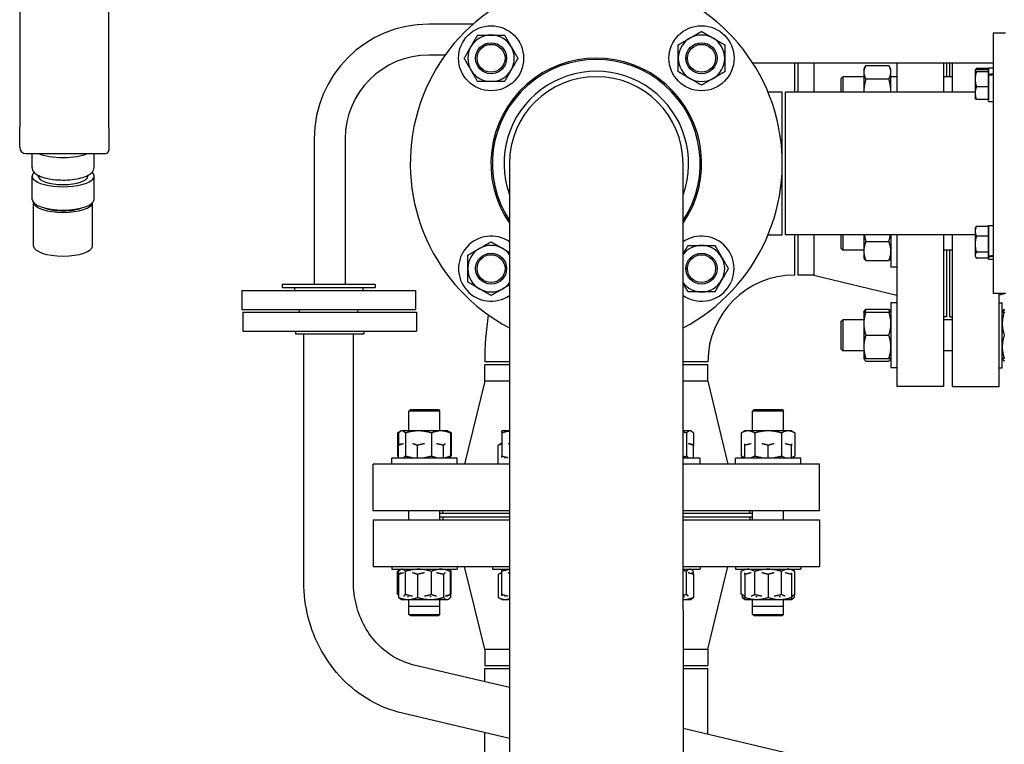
# Model space of a CAD drawing. Header units: inches. Extents: x 5 to 1128, y -85 to 748.
# Tile 263 of 656: x 383 to 403, y 209 to 224. Entities that reach past the tile are written whole.
import ezdxf

# ---------------------------------------------------------------- set-up
doc = ezdxf.new("R2010")
doc.units = ezdxf.units.IN
doc.header["$LTSCALE"] = 32
doc.header["$MEASUREMENT"] = 0
doc.layers.add('Visible (ANSI)', color=7, linetype='Continuous', lineweight=30)

msp = doc.modelspace()

# ---------------------------------------------------------------- linework, layer by layer
at = {"layer": 'Visible (ANSI)'}
for p, q in [((382.7804, 224.72007), (382.7804, 221.78353)), ((384.57793, 221.76215), (384.57793, 224.69869)), ((391.9234, 223.85704), (391.03063, 223.85704)), ((402.40563, 223.67117), (402.40563, 218.42117)), ((402.65563, 223.67117), (402.40563, 223.67117)), ((391.35859, 223.23204), (391.03063, 223.23204)), ((397.56095, 223.07261), (402.40563, 223.07261)), ((398.40563, 222.48367), (398.40563, 223.07261)), ((398.46813, 223.07261), (398.46813, 222.48367)), ((398.7948, 223.07261), (398.7948, 222.48367)), ((399.79913, 222.94998), (399.841, 223.0225)), ((399.79913, 222.94998), (399.79913, 222.88718)), ((399.841, 223.0225), (400.30427, 223.0225)), ((400.34613, 222.94998), (400.30427, 223.0225)), ((400.34613, 222.88718), (400.34613, 222.94998)), ((400.46813, 223.07261), (400.46813, 222.48367)), ((401.40813, 223.07261), (401.40813, 222.48367)), ((401.46813, 223.07261), (401.46813, 222.79373)), ((401.53063, 222.79373), (401.53063, 223.07261)), ((401.59063, 222.48367), (401.59063, 223.07261)), ((402.04511, 222.92073), (402.05671, 222.94082)), ((402.31163, 222.95869), (402.06873, 222.95869)), ((402.31163, 222.93741), (402.06873, 222.93741)), ((402.31163, 222.83716), (402.31163, 222.97716)), ((402.31163, 222.97716), (402.40563, 222.97716)), ((402.31163, 222.95869), (402.31163, 222.93741)), ((402.31163, 222.93741), (402.31163, 222.91561)), ((399.34313, 222.76243), (399.37443, 222.79373)), ((399.34313, 222.48367), (399.34313, 222.76243)), ((399.37443, 222.79373), (399.37443, 222.48367)), ((399.79913, 222.79373), (399.37443, 222.79373)), ((399.79913, 222.88718), (399.79913, 222.48367)), ((399.841, 222.75187), (400.30427, 222.75187)), ((400.34613, 222.48367), (400.34613, 222.88718)), ((400.46813, 222.79373), (400.34613, 222.79373)), ((401.59063, 222.79373), (401.40813, 222.79373)), ((402.04363, 222.91816), (402.04511, 222.92073)), ((402.04363, 222.91816), (402.04363, 222.91561)), ((402.04363, 222.91561), (402.04363, 222.74368)), ((402.04363, 222.74368), (402.04363, 222.46523)), ((402.31163, 222.89381), (402.06873, 222.89381)), ((402.31163, 222.91816), (402.31163, 222.91816)), ((402.31163, 222.91561), (402.31163, 222.89381)), ((402.31163, 222.89381), (402.31163, 222.74368)), ((402.31163, 222.81767), (402.31163, 222.83716)), ((402.31163, 222.29716), (402.31163, 222.81767)), ((402.31163, 222.74368), (402.31163, 222.59356)), ((402.31163, 222.59356), (402.06873, 222.59356)), ((402.31163, 222.59356), (402.31163, 222.46523)), ((398.15563, 222.48617), (397.86813, 222.48617)), ((398.15563, 219.60617), (398.15563, 222.48617)), ((398.21813, 219.60867), (398.21813, 222.48367)), ((402.04363, 222.48367), (398.21813, 222.48367)), ((402.04363, 222.46523), (402.04363, 222.35616)), ((402.04363, 222.35616), (402.04511, 222.35359)), ((402.31163, 222.46523), (402.31163, 222.33691)), ((402.31163, 222.35616), (402.31163, 222.35616)), ((402.31163, 222.33691), (402.06873, 222.33691)), ((402.31163, 222.29716), (402.40563, 222.29716)), ((382.7804, 221.37229), (382.7804, 221.78353)), ((384.57793, 221.76215), (384.57793, 221.30979)), ((388.71813, 221.54454), (388.71813, 218.60667)), ((389.34313, 221.54454), (389.34313, 218.60667)), ((382.9054, 221.24729), (384.51543, 221.24729)), ((383.0304, 220.96691), (383.0304, 221.24729)), ((384.2804, 220.96691), (384.2804, 221.24729)), ((392.65563, 221.04617), (392.65563, 212.04617)), ((396.15563, 212.04617), (396.15563, 221.04617)), ((383.0304, 220.32087), (383.0304, 220.79072)), ((383.1554, 220.79072), (383.1554, 220.80637)), ((384.1554, 220.79072), (384.1554, 220.80637)), ((384.2804, 220.32087), (384.2804, 220.79072)), ((383.06165, 219.38118), (383.06165, 220.25412)), ((384.24915, 219.38118), (384.24915, 220.25412)), ((402.04363, 219.73618), (402.05671, 219.75884)), ((402.31163, 219.77671), (402.06873, 219.77671)), ((402.31163, 219.18023), (402.31163, 219.79518)), ((402.31163, 219.79518), (402.40563, 219.79518)), ((402.31163, 219.77671), (402.31163, 219.67744)), ((397.86813, 219.60617), (398.15563, 219.60617)), ((402.04363, 219.60867), (398.21813, 219.60867)), ((398.40563, 218.79617), (398.40563, 219.60867)), ((398.46813, 219.60867), (398.46813, 218.79617)), ((398.7948, 219.60867), (398.7948, 218.79617)), ((399.34313, 219.32991), (399.34313, 219.60867)), ((399.37443, 219.60867), (399.37443, 219.29861)), ((399.79913, 219.60867), (399.79913, 219.27965)), ((400.34613, 219.60867), (400.34613, 218.95486)), ((400.46813, 219.60867), (400.46813, 216.54617)), ((401.40813, 219.60867), (401.40813, 216.54617)), ((401.59063, 216.54617), (401.59063, 219.60867)), ((402.04363, 219.73618), (402.04363, 219.67744)), ((402.04363, 219.67744), (402.04363, 219.41742)), ((402.31163, 219.57818), (402.06873, 219.57818)), ((402.31163, 219.73618), (402.31163, 219.73618)), ((402.31163, 219.67744), (402.31163, 219.57818)), ((402.31163, 219.57818), (402.31163, 219.41742)), ((399.841, 219.47102), (400.30427, 219.47102)), ((402.04363, 219.41742), (402.04363, 219.19515)), ((402.31163, 219.41742), (402.31163, 219.25665)), ((399.34313, 219.32991), (399.37443, 219.29861)), ((399.79913, 219.29861), (399.37443, 219.29861)), ((399.79913, 219.27965), (399.79913, 219.14236)), ((401.59063, 219.29861), (401.40813, 219.29861)), ((401.46813, 219.29861), (401.46813, 217.95117)), ((401.53063, 217.95117), (401.53063, 219.29861)), ((402.04363, 219.19515), (402.04363, 219.17418)), ((402.04363, 219.17418), (402.05671, 219.15151)), ((402.31163, 219.25665), (402.06873, 219.25665)), ((402.31163, 219.25665), (402.31163, 219.19515)), ((402.31163, 219.19515), (402.31163, 219.13365)), ((402.31163, 219.16705), (402.31163, 219.18023)), ((402.31163, 219.17418), (402.31163, 219.17418)), ((402.31163, 219.11518), (402.31163, 219.16705)), ((399.79913, 219.14236), (399.80868, 219.12582)), ((399.841, 219.08828), (400.30427, 219.08828)), ((400.34613, 219.14236), (400.33659, 219.12582)), ((402.31163, 219.13365), (402.06873, 219.13365)), ((402.31163, 219.11518), (402.40563, 219.11518)), ((398.7948, 218.79617), (398.46813, 218.79617)), ((398.7948, 218.79617), (400.46813, 218.39117)), ((400.46813, 218.95486), (400.34613, 218.95486)), ((389.94713, 218.60667), (388.07213, 218.60667)), ((388.07213, 218.60667), (388.07213, 218.54417)), ((389.94713, 218.60667), (389.94713, 218.54417)), ((387.25963, 218.48417), (390.75963, 218.48417)), ((387.25963, 218.48417), (387.25963, 218.10417)), ((388.07213, 218.54417), (389.94713, 218.54417)), ((388.31963, 218.54417), (388.31963, 218.48417)), ((389.69963, 218.54417), (389.69963, 218.48417)), ((390.75963, 218.48417), (390.75963, 218.10417)), ((402.65563, 218.42117), (402.40563, 218.42117)), ((402.53063, 216.54617), (402.53063, 218.42117)), ((402.65458, 218.42117), (402.53063, 218.39117)), ((400.34613, 218.23787), (400.34613, 216.92537)), ((400.46813, 218.23787), (400.34613, 218.23787)), ((402.53063, 218.23787), (402.59013, 218.23787)), ((402.59013, 216.92537), (402.59013, 218.23787)), ((387.25963, 218.10417), (390.75963, 218.10417)), ((387.28063, 218.04704), (390.78063, 218.04704)), ((387.28063, 218.04704), (387.28063, 217.66704)), ((388.42164, 218.04704), (388.41463, 218.10417)), ((389.59761, 218.04704), (389.60463, 218.10417)), ((390.78063, 218.04704), (390.78063, 217.66704)), ((399.79913, 218.05037), (399.80868, 218.06691)), ((399.79913, 218.05037), (399.79913, 217.816)), ((399.841, 218.10444), (400.30427, 218.10444)), ((399.841, 218.05037), (400.30427, 218.05037)), ((400.34613, 218.05037), (400.33659, 218.06691)), ((402.59013, 218.05037), (402.59968, 218.06691)), ((399.34313, 217.86282), (399.37443, 217.89412)), ((399.34313, 217.30042), (399.34313, 217.86282)), ((399.37443, 217.89412), (399.37443, 217.26912)), ((399.79913, 217.89412), (399.37443, 217.89412)), ((399.79913, 217.816), (399.79913, 217.34725)), ((401.46813, 217.95117), (401.40813, 217.95117)), ((401.59063, 217.89412), (401.40813, 217.89412)), ((401.53063, 217.95117), (401.59063, 217.95117)), ((387.28063, 217.66704), (390.78063, 217.66704)), ((388.34063, 217.66704), (388.34063, 217.60704)), ((388.34063, 217.60704), (389.72063, 217.60704)), ((388.50963, 212.60417), (388.50963, 217.60704)), ((389.50963, 212.60417), (389.50963, 217.60704)), ((389.72063, 217.66704), (389.72063, 217.60704)), ((399.841, 217.58162), (400.30427, 217.58162)), ((399.34313, 217.30042), (399.37443, 217.26912)), ((399.79913, 217.26912), (399.37443, 217.26912)), ((399.79913, 217.34725), (399.79913, 217.11287)), ((401.59063, 217.26912), (401.40813, 217.26912)), ((392.65563, 217.04617), (392.15563, 217.04617)), ((392.65563, 216.98367), (392.15563, 216.98367)), ((392.15563, 216.657), (392.15563, 216.98367)), ((396.65563, 217.04617), (396.15563, 217.04617)), ((396.65563, 216.98367), (396.15563, 216.98367)), ((396.65563, 216.657), (396.65563, 216.98367)), ((399.79913, 217.11287), (399.80868, 217.09634)), ((399.841, 217.11287), (400.30427, 217.11287)), ((399.841, 217.0588), (400.30427, 217.0588)), ((400.34613, 217.11287), (400.33659, 217.09634)), ((402.59013, 217.11287), (402.59968, 217.09634)), ((400.46813, 216.92537), (400.34613, 216.92537)), ((402.53063, 216.92537), (402.59013, 216.92537)), ((392.15563, 216.657), (391.75063, 214.98367)), ((392.65563, 216.657), (392.15563, 216.657)), ((396.65563, 216.657), (396.15563, 216.657)), ((396.65563, 216.657), (397.06063, 214.98367)), ((401.40813, 216.54617), (400.46813, 216.54617)), ((401.59063, 216.54617), (402.53063, 216.54617)), ((390.65988, 216.08367), (390.62858, 216.05237)), ((391.25358, 216.05237), (390.62858, 216.05237)), ((390.62858, 215.65267), (390.62858, 216.05237)), ((390.65988, 216.08367), (391.22228, 216.08367)), ((391.22228, 216.08367), (391.25358, 216.05237)), ((391.25358, 215.65267), (391.25358, 216.05237)), ((397.58898, 216.08367), (397.55768, 216.05237)), ((398.18268, 216.05237), (397.55768, 216.05237)), ((397.55768, 215.65267), (397.55768, 216.05237)), ((397.58898, 216.08367), (398.15138, 216.08367)), ((398.15138, 216.08367), (398.18268, 216.05237)), ((398.18268, 215.65267), (398.18268, 216.05237)), ((390.4558, 215.64312), (390.39982, 215.6108)), ((390.39982, 215.6108), (390.39982, 215.14754)), ((390.41826, 215.6108), (390.41826, 215.3603)), ((390.47233, 215.65267), (390.4558, 215.64312)), ((390.48831, 215.65267), (390.47233, 215.65267)), ((390.81976, 215.65267), (390.48831, 215.65267)), ((390.55835, 215.6108), (390.55835, 215.14754)), ((391.27254, 215.65267), (390.81976, 215.65267)), ((391.08117, 215.6108), (391.08117, 215.14754)), ((391.40983, 215.65267), (391.27254, 215.65267)), ((391.40983, 215.65267), (391.42637, 215.64312)), ((391.42637, 215.64312), (391.48235, 215.6108)), ((391.46391, 215.6108), (391.46391, 215.14754)), ((391.48235, 215.6108), (391.48235, 215.14754)), ((392.65563, 215.65267), (392.50182, 215.65267)), ((392.50182, 215.6108), (392.50182, 215.14754)), ((396.29347, 215.65267), (396.15563, 215.65267)), ((396.22343, 215.6108), (396.22343, 215.14754)), ((396.30945, 215.65267), (396.29347, 215.65267)), ((396.30945, 215.65267), (396.32598, 215.64312)), ((396.36352, 215.6108), (396.36352, 215.3603)), ((397.40143, 215.65267), (397.32892, 215.6108)), ((397.32892, 215.6108), (397.32892, 215.14754)), ((397.46423, 215.65267), (397.40143, 215.65267)), ((397.87018, 215.65267), (397.46423, 215.65267)), ((397.59955, 215.6108), (397.59955, 215.14754)), ((398.27613, 215.65267), (397.87018, 215.65267)), ((398.14081, 215.6108), (398.14081, 215.14754)), ((398.33893, 215.65267), (398.27613, 215.65267)), ((398.33893, 215.65267), (398.41145, 215.6108)), ((398.41145, 215.6108), (398.41145, 215.14754)), ((392.50182, 215.40217), (392.4293, 215.3603)), ((390.41826, 215.10567), (390.41826, 215.3603)), ((390.80099, 215.10567), (390.80099, 215.3603)), ((391.32382, 215.10567), (391.32382, 215.3603)), ((392.4293, 214.98367), (392.4293, 215.3603)), ((396.36352, 215.10567), (396.36352, 215.3603)), ((397.40143, 215.10567), (397.40143, 215.3603)), ((397.87018, 215.10567), (397.87018, 215.3603)), ((398.33893, 215.10567), (398.33893, 215.3603)), ((391.59733, 215.10567), (390.28483, 215.10567)), ((390.28483, 214.98367), (390.28483, 215.10567)), ((390.41826, 215.13689), (390.39982, 215.14754)), ((391.42629, 215.11517), (391.42637, 215.11522)), ((391.46391, 215.13689), (391.48235, 215.14754)), ((391.46391, 215.10567), (391.46391, 215.14754)), ((391.59733, 214.98367), (391.59733, 215.10567)), ((392.55887, 215.10567), (392.57063, 215.10567)), ((396.49695, 215.10567), (396.15563, 215.10567)), ((396.49695, 214.98367), (396.49695, 215.10567)), ((398.52643, 215.10567), (397.21393, 215.10567)), ((397.21393, 214.98367), (397.21393, 215.10567)), ((397.40143, 215.10567), (397.32892, 215.14754)), ((397.34736, 215.10567), (397.34736, 215.13689)), ((398.33893, 215.10567), (398.41145, 215.14754)), ((398.393, 215.10567), (398.393, 215.13689)), ((398.52643, 214.98367), (398.52643, 215.10567)), ((392.65563, 214.98367), (389.90563, 214.98367)), ((389.90563, 214.04367), (389.90563, 214.98367)), ((398.90563, 214.98367), (396.15563, 214.98367)), ((398.90563, 214.04367), (398.90563, 214.98367)), ((392.65563, 214.04367), (389.90563, 214.04367)), ((390.62858, 213.86067), (390.62858, 214.04367)), ((391.25358, 213.86067), (391.25358, 214.04367)), ((391.31063, 213.98367), (391.31063, 214.04367)), ((398.90563, 214.04367), (396.15563, 214.04367)), ((397.50063, 213.98367), (397.50063, 214.04367)), ((397.55768, 213.86067), (397.55768, 214.04367)), ((398.18268, 213.86067), (398.18268, 214.04367)), ((389.90563, 213.86067), (392.65563, 213.86067)), ((389.90563, 213.86067), (389.90563, 212.92067)), ((392.65563, 213.98367), (391.25358, 213.98367)), ((391.25358, 213.92117), (392.65563, 213.92117)), ((391.31063, 213.92067), (392.65563, 213.92067)), ((391.31063, 213.92067), (391.31063, 213.86067)), ((397.55768, 213.98367), (396.15563, 213.98367)), ((396.15563, 213.92117), (397.55768, 213.92117)), ((396.15563, 213.92067), (397.50063, 213.92067)), ((396.15563, 213.86067), (398.90563, 213.86067)), ((397.50063, 213.92067), (397.50063, 213.86067)), ((398.90563, 213.86067), (398.90563, 212.92067)), ((389.90563, 212.92067), (392.65563, 212.92067)), ((390.28483, 212.92067), (390.28483, 212.86167)), ((390.28483, 212.86167), (391.59733, 212.86167)), ((390.4558, 212.85212), (390.39982, 212.8198)), ((390.39982, 212.35654), (390.39982, 212.8198)), ((390.41826, 212.7568), (390.41826, 212.8198)), ((390.47233, 212.86167), (390.4558, 212.85212)), ((390.55835, 212.35654), (390.55835, 212.8198)), ((391.08117, 212.35654), (391.08117, 212.8198)), ((391.40983, 212.86167), (391.42637, 212.85212)), ((391.42637, 212.85212), (391.48235, 212.8198)), ((391.46391, 212.35654), (391.46391, 212.8198)), ((391.48235, 212.35654), (391.48235, 212.8198)), ((391.59733, 212.92067), (391.59733, 212.86167)), ((392.15563, 211.24734), (391.75063, 212.92067)), ((392.31432, 212.92067), (392.31432, 212.86167)), ((392.31432, 212.86167), (392.65563, 212.86167)), ((392.50182, 212.35654), (392.50182, 212.8198)), ((396.15563, 212.92067), (398.90563, 212.92067)), ((396.15563, 212.86167), (396.49695, 212.86167)), ((396.22343, 212.35654), (396.22343, 212.8198)), ((396.30945, 212.86167), (396.32598, 212.85212)), ((396.36352, 212.7568), (396.36352, 212.8198)), ((396.49695, 212.92067), (396.49695, 212.86167)), ((396.65563, 211.24734), (397.06063, 212.92067)), ((397.21393, 212.92067), (397.21393, 212.86167)), ((397.21393, 212.86167), (398.52643, 212.86167)), ((397.40143, 212.86167), (397.32892, 212.8198)), ((397.32892, 212.35654), (397.32892, 212.8198)), ((397.59955, 212.35654), (397.59955, 212.8198)), ((398.14081, 212.35654), (398.14081, 212.8198)), ((398.33893, 212.86167), (398.41145, 212.8198)), ((398.41145, 212.35654), (398.41145, 212.8198)), ((398.52643, 212.92067), (398.52643, 212.86167)), ((390.41826, 212.7568), (390.41826, 212.29354)), ((390.80099, 212.7568), (390.80099, 212.29354)), ((391.32382, 212.7568), (391.32382, 212.29354)), ((392.50182, 212.79867), (392.4293, 212.7568)), ((392.4293, 212.7568), (392.4293, 212.29354)), ((396.36352, 212.7568), (396.36352, 212.29354)), ((397.40143, 212.7568), (397.40143, 212.29354)), ((397.87018, 212.7568), (397.87018, 212.29354)), ((398.33893, 212.7568), (398.33893, 212.29354)), ((390.41826, 212.34589), (390.39982, 212.35654)), ((390.47233, 212.25167), (390.4558, 212.26122)), ((390.47233, 212.25167), (390.60963, 212.25167)), ((390.59988, 212.31467), (390.61967, 212.31467)), ((390.60963, 212.25167), (391.06241, 212.25167)), ((390.62858, 212.11497), (390.62858, 212.25167)), ((391.04654, 212.31467), (391.07812, 212.31467)), ((391.06241, 212.25167), (391.39386, 212.25167)), ((391.25358, 212.11497), (391.25358, 212.25167)), ((391.3916, 212.31467), (391.39598, 212.31467)), ((391.39386, 212.25167), (391.40983, 212.25167)), ((391.40983, 212.25167), (391.42637, 212.26122)), ((391.42629, 212.32417), (391.42637, 212.32422)), ((391.46391, 212.34589), (391.48235, 212.35654)), ((391.46391, 212.35654), (391.46391, 212.29354)), ((392.50182, 212.25167), (392.4293, 212.29354)), ((392.50182, 212.25167), (392.56462, 212.25167)), ((392.55887, 212.31467), (392.57063, 212.31467)), ((392.56462, 212.25167), (392.65563, 212.25167)), ((396.15563, 212.25167), (396.17215, 212.25167)), ((396.16211, 212.31467), (396.1819, 212.31467)), ((396.17215, 212.25167), (396.30945, 212.25167)), ((396.30945, 212.25167), (396.32598, 212.26122)), ((397.40143, 212.31467), (397.32892, 212.35654)), ((397.34736, 212.34589), (397.34736, 212.29354)), ((397.40143, 212.25167), (397.3849, 212.26122)), ((397.40143, 212.25167), (397.63581, 212.25167)), ((397.55768, 212.11497), (397.55768, 212.25167)), ((397.62253, 212.31467), (397.64934, 212.31467)), ((397.63581, 212.25167), (398.10456, 212.25167)), ((398.09102, 212.31467), (398.11784, 212.31467)), ((398.10456, 212.25167), (398.33893, 212.25167)), ((398.18268, 212.11497), (398.18268, 212.25167)), ((398.33893, 212.31467), (398.41145, 212.35654)), ((398.33893, 212.25167), (398.35547, 212.26122)), ((398.393, 212.34589), (398.393, 212.29354)), ((390.62858, 212.11497), (391.25358, 212.11497)), ((390.62858, 211.95197), (390.62858, 212.11497)), ((391.25358, 211.95197), (391.25358, 212.11497)), ((392.65563, 212.04617), (392.65563, 204.57006)), ((396.15563, 212.04617), (396.15563, 204.57006)), ((397.55768, 212.11497), (398.18268, 212.11497)), ((397.55768, 211.95197), (397.55768, 212.11497)), ((398.18268, 211.95197), (398.18268, 212.11497)), ((390.62858, 211.95197), (391.25358, 211.95197)), ((390.65988, 211.92067), (390.62858, 211.95197)), ((391.22228, 211.92067), (390.65988, 211.92067)), ((391.22228, 211.92067), (391.25358, 211.95197)), ((397.55768, 211.95197), (398.18268, 211.95197)), ((397.58898, 211.92067), (397.55768, 211.95197)), ((398.15138, 211.92067), (397.58898, 211.92067)), ((398.15138, 211.92067), (398.18268, 211.95197)), ((392.15563, 211.24734), (392.65563, 211.24734)), ((392.15563, 211.24734), (392.15563, 210.92067)), ((396.15563, 211.24734), (396.65563, 211.24734)), ((396.65563, 211.24734), (396.65563, 210.92067)), ((392.65563, 210.47571), (390.72735, 210.93101)), ((392.15563, 210.92067), (392.65563, 210.92067)), ((392.15563, 210.85817), (392.65563, 210.85817)), ((392.15563, 210.59376), (392.15563, 210.85817)), ((396.15563, 210.92067), (396.65563, 210.92067)), ((396.15563, 210.85817), (396.65563, 210.85817)), ((396.65563, 209.53123), (396.65563, 210.85817)), ((392.65563, 209.44821), (390.49755, 209.95777)), ((402.15571, 208.23257), (396.15563, 209.64929)), ((392.15563, 204.73806), (392.15563, 209.56627))]:
    msp.add_line(p, q, dxfattribs=at)
for centre, radius in [((392.28431, 223.16749), 0.65625), ((396.52695, 223.16749), 0.65625), ((392.28431, 223.16749), 0.31271), ((392.28431, 223.16749), 0.3125), ((392.28431, 223.16749), 0.2812), ((396.52695, 223.16749), 0.31271), ((396.52695, 223.16749), 0.3125), ((396.52695, 223.16749), 0.2812), ((392.28431, 218.92485), 0.31271), ((392.28431, 218.92485), 0.3125), ((392.28431, 218.92485), 0.2812), ((396.52695, 218.92485), 0.31271), ((396.52695, 218.92485), 0.3125), ((396.52695, 218.92485), 0.2812)]:
    msp.add_circle(centre, radius, dxfattribs=at)
for centre, radius, start, end in [((394.40563, 221.04617), 3.75, 297.818139, 242.181861), ((391.03063, 221.54454), 2.3125, 90, 180), ((392.28431, 223.16749), 0.46875, 90, 150), ((392.28431, 223.16749), 0.46875, 30, 90), ((396.52695, 223.16749), 0.46875, 120, 180), ((396.52695, 223.16749), 0.46875, 60, 120), ((396.52695, 223.16749), 0.46875, 0, 60), ((392.28431, 223.16749), 0.46875, 150, 210), ((392.28431, 223.16749), 0.46875, 330, 30), ((391.03063, 221.54454), 1.6875, 90, 180), ((394.40563, 221.04617), 2.125, 325.439678, 214.560322), ((394.40563, 221.04617), 2.09553, 326.62732, 213.37268), ((396.52695, 223.16749), 0.46875, 180, 240), ((396.52695, 223.16749), 0.46875, 300, 0), ((392.28431, 223.16749), 0.46875, 210, 270), ((392.28431, 223.16749), 0.46875, 270, 330), ((394.40563, 221.04617), 1.86, 340.196524, 199.803476), ((394.40563, 221.04617), 1.75, 0, 180), ((396.52695, 223.16749), 0.46875, 240, 300), ((382.9054, 221.37229), 0.125, 180, 270), ((384.51543, 221.30979), 0.0625, 270, 0), ((392.28431, 218.92485), 0.65625, 55.540644, 304.459356), ((396.52695, 218.92485), 0.65625, 235.540644, 124.459356), ((392.28431, 218.92485), 0.46875, 60, 120), ((396.52695, 218.92485), 0.46875, 90, 142.386895), ((396.52695, 218.92485), 0.46875, 30, 90), ((392.28431, 218.92485), 0.46875, 120, 180), ((392.28431, 218.92485), 0.46875, 37.613105, 60), ((396.52695, 218.92485), 0.46875, 330, 30), ((392.28431, 218.92485), 0.46875, 180, 240), ((398.40563, 217.04617), 1.75, 90, 180), ((392.28431, 218.92485), 0.46875, 300, 322.386895), ((396.52695, 218.92485), 0.46875, 217.613105, 270), ((396.52695, 218.92485), 0.46875, 270, 330), ((392.28431, 218.92485), 0.46875, 240, 300), ((398.40563, 217.04617), 6.25, 171.28321, 180)]:
    msp.add_arc(centre, radius, start, end, dxfattribs=at)
for centre, major_axis, ratio, start_param, end_param in [((402.339, 222.63716), (1.92803, 0.27507), 0.10364979, 1.52144398, 1.57020057), ((402.47227, 222.63716), (1.92803, 0.27507), 0.10364979, 1.5905754, 1.6394144), ((383.6554, 221.37803), (0.625, 0), 0.34202014, 3.79966436, 5.6251136), ((383.6554, 220.79072), (-0.625, 0), 0.34202014, 5.91545314, 9.79251013), ((383.6554, 220.79072), (-0.5, 0), 0.34202014, 0, 3.14159265), ((383.6554, 220.32087), (-0.625, 0), 0.34202014, 0, 3.14159265), ((383.6554, 220.26214), (-0.59375, 0), 0.34202014, 0.04218263, 3.09941002), ((383.6554, 220.26214), (0.5, 0), 0.34202014, 3.84551892, 5.57925904), ((383.6554, 219.38118), (-0.59375, 0), 0.34202014, 0, 3.14159265), ((402.339, 219.45518), (1.92802, 0.20796), 0.13951525, 4.68315115, 4.73190773), ((402.47227, 219.45518), (1.92802, 0.20796), 0.13951525, 4.61393731, 4.66277632)]:
    msp.add_ellipse(centre, major_axis=major_axis, ratio=ratio, start_param=start_param, end_param=end_param, dxfattribs=at)
for points, weights in [([(391.87836, 223.40186), (391.94116, 223.51064), (392.01368, 223.63624)], [1, 1.0379548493, 1]), ([(392.01368, 223.63624), (392.15871, 223.63624), (392.28431, 223.63624)], [1, 1.0379548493, 1]), ([(392.28431, 223.63624), (392.40991, 223.63624), (392.55495, 223.63624)], [1, 1.0379548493, 1]), ([(392.55495, 223.63624), (392.62746, 223.51064), (392.69026, 223.40186)], [1, 1.0379548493, 1]), ([(396.0582, 223.43812), (396.1838, 223.51064), (396.29258, 223.57344)], [1, 1.0379548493, 1]), ([(396.29258, 223.57344), (396.40135, 223.63624), (396.52695, 223.70876)], [1, 1.0379548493, 1]), ([(396.52695, 223.70876), (396.65255, 223.63624), (396.76133, 223.57344)], [1, 1.0379548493, 1]), ([(396.76133, 223.57344), (396.8701, 223.51064), (396.9957, 223.43812)], [1, 1.0379548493, 1]), ([(391.74305, 223.16749), (391.81556, 223.29309), (391.87836, 223.40186)], [1, 1.0379548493, 1]), ([(392.69026, 223.40186), (392.75306, 223.29309), (392.82558, 223.16749)], [1, 1.0379548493, 1]), ([(396.0582, 223.16749), (396.0582, 223.29309), (396.0582, 223.43812)], [1, 1.0379548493, 1]), ([(396.9957, 223.43812), (396.9957, 223.29309), (396.9957, 223.16749)], [1, 1.0379548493, 1]), ([(391.87836, 222.93311), (391.81556, 223.04189), (391.74305, 223.16749)], [1, 1.0379548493, 1]), ([(392.82558, 223.16749), (392.75306, 223.04189), (392.69026, 222.93311)], [1, 1.0379548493, 1]), ([(396.0582, 222.89686), (396.0582, 223.04189), (396.0582, 223.16749)], [1, 1.0379548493, 1]), ([(396.9957, 223.16749), (396.9957, 223.04189), (396.9957, 222.89686)], [1, 1.0379548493, 1]), ([(399.841, 223.0225), (399.79913, 222.94998), (399.79913, 222.88718)], [1, 1.0379548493, 1]), ([(400.34613, 222.88718), (400.34613, 222.94998), (400.30427, 223.0225)], [1, 1.0379548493, 1]), ([(402.06873, 222.93741), (402.04363, 222.92573), (402.04363, 222.91561)], [1, 1.0379548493, 1]), ([(402.05671, 222.94082), (402.0617, 222.94946), (402.06873, 222.95869)], [1.01504930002, 1.0103434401, 1]), ([(402.06873, 222.95869), (402.06209, 222.94463), (402.05728, 222.93142)], [1, 1.00975994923, 1.01450042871]), ([(392.01368, 222.69874), (391.94116, 222.82434), (391.87836, 222.93311)], [1, 1.0379548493, 1]), ([(392.69026, 222.93311), (392.62746, 222.82434), (392.55495, 222.69874)], [1, 1.0379548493, 1]), ([(396.29258, 222.76154), (396.1838, 222.82434), (396.0582, 222.89686)], [1, 1.0379548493, 1]), ([(396.52695, 222.62622), (396.40135, 222.69874), (396.29258, 222.76154)], [1, 1.0379548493, 1]), ([(396.76133, 222.76154), (396.65255, 222.69874), (396.52695, 222.62622)], [1, 1.0379548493, 1]), ([(396.9957, 222.89686), (396.8701, 222.82434), (396.76133, 222.76154)], [1, 1.0379548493, 1]), ([(399.79913, 222.88718), (399.79913, 222.82438), (399.841, 222.75187)], [1, 1.0379548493, 1]), ([(399.841, 222.75187), (399.79951, 222.60814), (399.79914, 222.48367)], [1, 1.03759995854, 1.00070314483]), ([(400.30427, 222.75187), (400.34613, 222.82438), (400.34613, 222.88718)], [1, 1.0379548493, 1]), ([(400.34613, 222.48367), (400.34576, 222.60814), (400.30427, 222.75187)], [1.00070314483, 1.03759995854, 1]), ([(402.04363, 222.91561), (402.04363, 222.90549), (402.06873, 222.89381)], [1, 1.0379548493, 1]), ([(402.06873, 222.89381), (402.04363, 222.81336), (402.04363, 222.74368)], [1, 1.0379548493, 1]), ([(402.04363, 222.74368), (402.04363, 222.67401), (402.06873, 222.59356)], [1, 1.0379548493, 1]), ([(392.28431, 222.69874), (392.15871, 222.69874), (392.01368, 222.69874)], [1, 1.0379548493, 1]), ([(392.55495, 222.69874), (392.40991, 222.69874), (392.28431, 222.69874)], [1, 1.0379548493, 1]), ([(402.06873, 222.59356), (402.04363, 222.52479), (402.04363, 222.46523)], [1, 1.0379548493, 1]), ([(402.04363, 222.46523), (402.04363, 222.40568), (402.06873, 222.33691)], [1, 1.0379548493, 1]), ([(402.06873, 222.33691), (402.04961, 222.34581), (402.04511, 222.35359)], [1, 1.02865772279, 1.01403954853]), ([(402.06873, 219.77671), (402.04363, 219.72351), (402.04363, 219.67744)], [1, 1.0379548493, 1]), ([(402.05671, 219.75884), (402.0617, 219.76748), (402.06873, 219.77671)], [1.01504930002, 1.0103434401, 1]), ([(399.80906, 219.60867), (399.81932, 219.54355), (399.841, 219.47102)], [1.01897199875, 1.01929831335, 1]), ([(400.30427, 219.47102), (400.32594, 219.54355), (400.33621, 219.60867)], [1, 1.01929831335, 1.01897199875]), ([(402.04363, 219.67744), (402.04363, 219.63138), (402.06873, 219.57818)], [1, 1.0379548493, 1]), ([(402.06873, 219.57818), (402.04363, 219.49203), (402.04363, 219.41742)], [1, 1.0379548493, 1]), ([(392.04994, 219.3308), (392.15871, 219.3936), (392.28431, 219.46612)], [1, 1.0379548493, 1]), ([(392.28431, 219.46612), (392.40991, 219.3936), (392.51869, 219.3308)], [1, 1.0379548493, 1]), ([(396.15563, 219.2192), (396.20263, 219.30061), (396.25632, 219.3936)], [1.01485164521, 1.02782596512, 1]), ([(396.25632, 219.3936), (396.40135, 219.3936), (396.52695, 219.3936)], [1, 1.0379548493, 1]), ([(396.52695, 219.3936), (396.65255, 219.3936), (396.79759, 219.3936)], [1, 1.0379548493, 1]), ([(396.79759, 219.3936), (396.8701, 219.268), (396.9329, 219.15922)], [1, 1.0379548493, 1]), ([(399.841, 219.47102), (399.79913, 219.36846), (399.79913, 219.27965)], [1, 1.0379548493, 1]), ([(400.34613, 219.27965), (400.34613, 219.36846), (400.30427, 219.47102)], [1, 1.0379548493, 1]), ([(402.04363, 219.41742), (402.04363, 219.34281), (402.06873, 219.25665)], [1, 1.0379548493, 1]), ([(391.81556, 219.19548), (391.94116, 219.268), (392.04994, 219.3308)], [1, 1.0379548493, 1]), ([(391.81556, 218.92485), (391.81556, 219.05045), (391.81556, 219.19548)], [1, 1.0379548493, 1]), ([(392.51869, 219.3308), (392.58532, 219.29233), (392.65563, 219.25173)], [1, 1.02291185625, 1.01816173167]), ([(399.79913, 219.27965), (399.79913, 219.19084), (399.841, 219.08828)], [1, 1.0379548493, 1]), ([(400.30427, 219.08828), (400.34613, 219.19084), (400.34613, 219.27965)], [1, 1.0379548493, 1]), ([(402.06873, 219.25665), (402.04363, 219.2237), (402.04363, 219.19515)], [1, 1.0379548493, 1]), ([(402.04363, 219.19515), (402.04363, 219.16661), (402.06873, 219.13365)], [1, 1.0379548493, 1]), ([(396.9329, 219.15922), (396.9957, 219.05045), (397.06822, 218.92485)], [1, 1.0379548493, 1]), ([(399.841, 219.08828), (399.81892, 219.10808), (399.80868, 219.12582)], [1, 1.01965956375, 1.01895290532]), ([(400.33659, 219.12582), (400.32634, 219.10808), (400.30427, 219.08828)], [1.01895290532, 1.01965956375, 1]), ([(391.81556, 218.65422), (391.81556, 218.79925), (391.81556, 218.92485)], [1, 1.0379548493, 1]), ([(397.06822, 218.92485), (396.9957, 218.79925), (396.9329, 218.69047)], [1, 1.0379548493, 1]), ([(392.04994, 218.5189), (391.94116, 218.5817), (391.81556, 218.65422)], [1, 1.0379548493, 1]), ([(392.65563, 218.59797), (392.58532, 218.55737), (392.51869, 218.5189)], [1.01816173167, 1.02291185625, 1]), ([(396.25632, 218.4561), (396.20263, 218.54909), (396.15563, 218.63049)], [1, 1.02782596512, 1.01485164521]), ([(396.9329, 218.69047), (396.8701, 218.5817), (396.79759, 218.4561)], [1, 1.0379548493, 1]), ([(392.28431, 218.38358), (392.15871, 218.4561), (392.04994, 218.5189)], [1, 1.0379548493, 1]), ([(392.51869, 218.5189), (392.40991, 218.4561), (392.28431, 218.38358)], [1, 1.0379548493, 1]), ([(396.52695, 218.4561), (396.40135, 218.4561), (396.25632, 218.4561)], [1, 1.0379548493, 1]), ([(396.79759, 218.4561), (396.65255, 218.4561), (396.52695, 218.4561)], [1, 1.0379548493, 1]), ([(399.79913, 218.05037), (399.79913, 218.05037), (399.841, 218.05037)], [1, 1.0379548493, 1]), ([(399.841, 218.05037), (399.79913, 217.92477), (399.79913, 217.816)], [1, 1.0379548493, 1]), ([(399.80868, 218.06691), (399.81892, 218.08465), (399.841, 218.10444)], [1.01895290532, 1.01965956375, 1]), ([(399.841, 218.10444), (399.82961, 218.07653), (399.82143, 218.05037)], [1, 1.01005189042, 1.01477953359]), ([(400.32383, 218.05037), (400.31566, 218.07653), (400.30427, 218.10444)], [1.01477953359, 1.01005189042, 1]), ([(400.30427, 218.10444), (400.32634, 218.08465), (400.33659, 218.06691)], [1, 1.01965956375, 1.01895290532]), ([(400.34613, 217.816), (400.34613, 217.92477), (400.30427, 218.05037)], [1, 1.0379548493, 1]), ([(400.30427, 218.05037), (400.34613, 218.05037), (400.34613, 218.05037)], [1, 1.0379548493, 1]), ([(402.59013, 218.05037), (402.59013, 218.05037), (402.632, 218.05037)], [1, 1.0379548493, 1]), ([(402.632, 218.05037), (402.59013, 217.92477), (402.59013, 217.816)], [1, 1.0379548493, 1]), ([(402.59968, 218.06691), (402.60992, 218.08465), (402.632, 218.10444)], [1.01895290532, 1.01965956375, 1]), ([(402.632, 218.10444), (402.62061, 218.07653), (402.61243, 218.05037)], [1, 1.01005189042, 1.01477953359]), ([(399.79913, 217.816), (399.79913, 217.70722), (399.841, 217.58162)], [1, 1.0379548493, 1]), ([(400.30427, 217.58162), (400.34613, 217.70722), (400.34613, 217.816)], [1, 1.0379548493, 1]), ([(402.59013, 217.816), (402.59013, 217.70722), (402.632, 217.58162)], [1, 1.0379548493, 1]), ([(399.841, 217.58162), (399.79913, 217.45602), (399.79913, 217.34725)], [1, 1.0379548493, 1]), ([(400.34613, 217.34725), (400.34613, 217.45602), (400.30427, 217.58162)], [1, 1.0379548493, 1]), ([(402.632, 217.58162), (402.59013, 217.45602), (402.59013, 217.34725)], [1, 1.0379548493, 1]), ([(399.79913, 217.34725), (399.79913, 217.23847), (399.841, 217.11287)], [1, 1.0379548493, 1]), ([(400.30427, 217.11287), (400.34613, 217.23847), (400.34613, 217.34725)], [1, 1.0379548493, 1]), ([(402.59013, 217.34725), (402.59013, 217.23847), (402.632, 217.11287)], [1, 1.0379548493, 1]), ([(399.841, 217.11287), (399.79913, 217.11287), (399.79913, 217.11287)], [1, 1.0379548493, 1]), ([(399.80147, 217.11287), (399.80881, 217.08766), (399.841, 217.0588)], [1.01375847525, 1.02892942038, 1]), ([(400.34613, 217.11287), (400.34613, 217.11287), (400.30427, 217.11287)], [1, 1.0379548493, 1]), ([(400.30427, 217.0588), (400.33646, 217.08766), (400.3438, 217.11287)], [1, 1.02892942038, 1.01375847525]), ([(402.632, 217.11287), (402.59013, 217.11287), (402.59013, 217.11287)], [1, 1.0379548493, 1]), ([(402.59247, 217.11287), (402.59981, 217.08766), (402.632, 217.0588)], [1.01375847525, 1.02892942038, 1]), ([(390.43805, 215.63037), (390.41955, 215.6222), (390.39982, 215.6108)], [1.01477953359, 1.01005189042, 1]), ([(390.48831, 215.65267), (390.4558, 215.65267), (390.41826, 215.6108)], [1, 1.0379548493, 1]), ([(390.55835, 215.6108), (390.52081, 215.65267), (390.48831, 215.65267)], [1, 1.0379548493, 1]), ([(390.81976, 215.65267), (390.69844, 215.65267), (390.55835, 215.6108)], [1, 1.0379548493, 1]), ([(391.08117, 215.6108), (390.94108, 215.65267), (390.81976, 215.65267)], [1, 1.0379548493, 1]), ([(391.27254, 215.65267), (391.18373, 215.65267), (391.08117, 215.6108)], [1, 1.0379548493, 1]), ([(391.46391, 215.6108), (391.36135, 215.65267), (391.27254, 215.65267)], [1, 1.0379548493, 1]), ([(391.42637, 215.64312), (391.44412, 215.63288), (391.46391, 215.6108)], [1.01895290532, 1.01965956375, 1]), ([(391.48235, 215.6108), (391.46261, 215.6222), (391.44412, 215.63037)], [1, 1.01005189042, 1.01477953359]), ([(392.50182, 215.6108), (392.50182, 215.65267), (392.50182, 215.65267)], [1, 1.0379548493, 1]), ([(392.65563, 215.64739), (392.58351, 215.63803), (392.50182, 215.6108)], [1.01744970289, 1.02436186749, 1]), ([(396.22343, 215.6108), (396.18852, 215.62124), (396.15563, 215.62896)], [1, 1.00919679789, 1.01393666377]), ([(396.29347, 215.65267), (396.26097, 215.65267), (396.22343, 215.6108)], [1, 1.0379548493, 1]), ([(396.36352, 215.6108), (396.32598, 215.65267), (396.29347, 215.65267)], [1, 1.0379548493, 1]), ([(397.46423, 215.65267), (397.40143, 215.65267), (397.32892, 215.6108)], [1, 1.0379548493, 1]), ([(397.59955, 215.6108), (397.52703, 215.65267), (397.46423, 215.65267)], [1, 1.0379548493, 1]), ([(397.87018, 215.65267), (397.74458, 215.65267), (397.59955, 215.6108)], [1, 1.0379548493, 1]), ([(398.14081, 215.6108), (397.99578, 215.65267), (397.87018, 215.65267)], [1, 1.0379548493, 1]), ([(398.27613, 215.65267), (398.21333, 215.65267), (398.14081, 215.6108)], [1, 1.0379548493, 1]), ([(398.41145, 215.6108), (398.33893, 215.65267), (398.27613, 215.65267)], [1, 1.0379548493, 1]), ([(390.52071, 215.3926), (390.47228, 215.38235), (390.41826, 215.3603)], [1.01895445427, 1.01963766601, 1]), ([(390.41826, 215.3603), (390.43803, 215.38235), (390.45576, 215.3926)], [1, 1.01963766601, 1.01895445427]), ([(390.80099, 215.3603), (390.74714, 215.38229), (390.69885, 215.39254)], [1, 1.01957784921, 1.01895842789]), ([(390.94053, 215.39254), (390.87456, 215.38229), (390.80099, 215.3603)], [1.01895842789, 1.01957784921, 1]), ([(391.32382, 215.3603), (391.25017, 215.38231), (391.18413, 215.39256)], [1, 1.01959974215, 1.01895701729]), ([(391.36125, 215.39256), (391.34355, 215.38231), (391.32382, 215.3603)], [1.01895701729, 1.01959974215, 1]), ([(392.50182, 215.39262), (392.46754, 215.38238), (392.4293, 215.3603)], [1.01895290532, 1.01965956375, 1]), ([(392.65563, 215.38248), (392.64141, 215.38843), (392.62768, 215.39255)], [1.01619980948, 1.01921036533, 1.01895788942]), ([(396.36352, 215.3603), (396.3095, 215.38235), (396.26107, 215.3926)], [1, 1.01963766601, 1.01895445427]), ([(396.32602, 215.3926), (396.34375, 215.38235), (396.36352, 215.3603)], [1.01895445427, 1.01963766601, 1]), ([(397.40143, 215.3603), (397.40143, 215.38233), (397.40143, 215.39258)], [1, 1.01961726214, 1.01895585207]), ([(397.52678, 215.39258), (397.46752, 215.38233), (397.40143, 215.3603)], [1.01895585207, 1.01961726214, 1]), ([(397.87018, 215.3603), (397.80424, 215.38228), (397.74509, 215.39253)], [1, 1.01957496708, 1.01895860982]), ([(397.99527, 215.39253), (397.93613, 215.38228), (397.87018, 215.3603)], [1.01895860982, 1.01957496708, 1]), ([(398.33893, 215.3603), (398.27285, 215.38233), (398.21359, 215.39258)], [1, 1.01961726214, 1.01895585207]), ([(398.33893, 215.39258), (398.33893, 215.38233), (398.33893, 215.3603)], [1.01895585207, 1.01961726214, 1]), ([(390.39982, 215.14754), (390.40919, 215.14213), (390.41826, 215.13745)], [1, 1.00474880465, 1.00830929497]), ([(390.52071, 215.11515), (390.5385, 215.1254), (390.55835, 215.14754)], [1.01894841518, 1.01971939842, 1]), ([(390.55835, 215.14754), (390.63244, 215.1254), (390.69885, 215.11515)], [1, 1.01971939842, 1.01894841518]), ([(390.94053, 215.11513), (391.00701, 215.12537), (391.08117, 215.14754)], [1.01894667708, 1.01974130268, 1]), ([(391.08117, 215.14754), (391.13547, 215.12537), (391.18413, 215.11513)], [1, 1.01974130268, 1.01894667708]), ([(391.36125, 215.11519), (391.40978, 215.12544), (391.46391, 215.14754)], [1.0189513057, 1.01968146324, 1]), ([(391.46391, 215.14754), (391.44412, 215.12546), (391.42637, 215.11522)], [1, 1.01965956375, 1.01895290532]), ([(391.46391, 215.13745), (391.47298, 215.14213), (391.48235, 215.14754)], [1.00830929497, 1.00474880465, 1]), ([(392.50182, 215.14754), (392.56818, 215.12541), (392.62768, 215.11517)], [1, 1.0197018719, 1.01894976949]), ([(392.50182, 215.11517), (392.50182, 215.12541), (392.50182, 215.14754)], [1.01894976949, 1.0197018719, 1]), ([(396.15563, 215.12937), (396.18852, 215.1371), (396.22343, 215.14754)], [1.01393666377, 1.00919679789, 1]), ([(396.22343, 215.14754), (396.24328, 215.1254), (396.26107, 215.11515)], [1, 1.01971939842, 1.01894841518]), ([(397.32892, 215.14754), (397.36715, 215.12546), (397.40143, 215.11522)], [1, 1.01965956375, 1.01895290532]), ([(397.52678, 215.11514), (397.56117, 215.12538), (397.59955, 215.14754)], [1.01894735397, 1.01973284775, 1]), ([(397.59955, 215.14754), (397.6763, 215.12538), (397.74509, 215.11514)], [1, 1.01973284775, 1.01894735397]), ([(397.99527, 215.11514), (398.06406, 215.12538), (398.14081, 215.14754)], [1.01894735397, 1.01973284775, 1]), ([(398.14081, 215.14754), (398.17919, 215.12538), (398.21359, 215.11514)], [1, 1.01973284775, 1.01894735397]), ([(398.33893, 215.11522), (398.37321, 215.12546), (398.41145, 215.14754)], [1.01895290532, 1.01965956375, 1]), ([(390.43805, 212.83937), (390.41955, 212.8312), (390.39982, 212.8198)], [1.01477953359, 1.01005189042, 1]), ([(390.48831, 212.86167), (390.4558, 212.86167), (390.41826, 212.8198)], [1, 1.0379548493, 1]), ([(390.55835, 212.8198), (390.52081, 212.86167), (390.48831, 212.86167)], [1, 1.0379548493, 1]), ([(390.81976, 212.86167), (390.69844, 212.86167), (390.55835, 212.8198)], [1, 1.0379548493, 1]), ([(391.08117, 212.8198), (390.94108, 212.86167), (390.81976, 212.86167)], [1, 1.0379548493, 1]), ([(391.27254, 212.86167), (391.18373, 212.86167), (391.08117, 212.8198)], [1, 1.0379548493, 1]), ([(391.46391, 212.8198), (391.36135, 212.86167), (391.27254, 212.86167)], [1, 1.0379548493, 1]), ([(391.42637, 212.85212), (391.44412, 212.84188), (391.46391, 212.8198)], [1.01895290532, 1.01965956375, 1]), ([(391.48235, 212.8198), (391.46261, 212.8312), (391.44412, 212.83937)], [1, 1.01005189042, 1.01477953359]), ([(392.50182, 212.8198), (392.50182, 212.86167), (392.50182, 212.86167)], [1, 1.0379548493, 1]), ([(392.65563, 212.85639), (392.58351, 212.84703), (392.50182, 212.8198)], [1.01744970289, 1.02436186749, 1]), ([(396.22343, 212.8198), (396.18852, 212.83024), (396.15563, 212.83796)], [1, 1.00919679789, 1.01393666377]), ([(396.29347, 212.86167), (396.26097, 212.86167), (396.22343, 212.8198)], [1, 1.0379548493, 1]), ([(396.36352, 212.8198), (396.32598, 212.86167), (396.29347, 212.86167)], [1, 1.0379548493, 1]), ([(397.46423, 212.86167), (397.40143, 212.86167), (397.32892, 212.8198)], [1, 1.0379548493, 1]), ([(397.59955, 212.8198), (397.52703, 212.86167), (397.46423, 212.86167)], [1, 1.0379548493, 1]), ([(397.87018, 212.86167), (397.74458, 212.86167), (397.59955, 212.8198)], [1, 1.0379548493, 1]), ([(398.14081, 212.8198), (397.99578, 212.86167), (397.87018, 212.86167)], [1, 1.0379548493, 1]), ([(398.27613, 212.86167), (398.21333, 212.86167), (398.14081, 212.8198)], [1, 1.0379548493, 1]), ([(398.41145, 212.8198), (398.33893, 212.86167), (398.27613, 212.86167)], [1, 1.0379548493, 1]), ([(390.41826, 212.7568), (390.43803, 212.77885), (390.45576, 212.7891)], [1, 1.01963766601, 1.01895445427]), ([(390.52071, 212.7891), (390.47228, 212.77885), (390.41826, 212.7568)], [1.01895445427, 1.01963766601, 1]), ([(390.80099, 212.7568), (390.74714, 212.77879), (390.69885, 212.78904)], [1, 1.01957784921, 1.01895842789]), ([(390.94053, 212.78904), (390.87456, 212.77879), (390.80099, 212.7568)], [1.01895842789, 1.01957784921, 1]), ([(391.32382, 212.7568), (391.25017, 212.77881), (391.18413, 212.78906)], [1, 1.01959974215, 1.01895701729]), ([(391.36125, 212.78906), (391.34355, 212.77881), (391.32382, 212.7568)], [1.01895701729, 1.01959974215, 1]), ([(392.50182, 212.78912), (392.46754, 212.77888), (392.4293, 212.7568)], [1.01895290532, 1.01965956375, 1]), ([(392.65563, 212.77898), (392.64141, 212.78493), (392.62768, 212.78905)], [1.01619980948, 1.01921036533, 1.01895788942]), ([(396.36352, 212.7568), (396.3095, 212.77885), (396.26107, 212.7891)], [1, 1.01963766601, 1.01895445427]), ([(396.32602, 212.7891), (396.34375, 212.77885), (396.36352, 212.7568)], [1.01895445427, 1.01963766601, 1]), ([(397.52678, 212.78908), (397.46752, 212.77883), (397.40143, 212.7568)], [1.01895585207, 1.01961726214, 1]), ([(397.40143, 212.7568), (397.40143, 212.77883), (397.40143, 212.78908)], [1, 1.01961726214, 1.01895585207]), ([(397.87018, 212.7568), (397.80424, 212.77878), (397.74509, 212.78903)], [1, 1.01957496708, 1.01895860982]), ([(397.99527, 212.78903), (397.93613, 212.77878), (397.87018, 212.7568)], [1.01895860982, 1.01957496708, 1]), ([(398.33893, 212.7568), (398.27285, 212.77883), (398.21359, 212.78908)], [1, 1.01961726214, 1.01895585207]), ([(398.33893, 212.78908), (398.33893, 212.77883), (398.33893, 212.7568)], [1.01895585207, 1.01961726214, 1]), ([(390.39982, 212.35654), (390.40919, 212.35113), (390.41826, 212.34645)], [1, 1.00474880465, 1.00830929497]), ([(390.4558, 212.26122), (390.43805, 212.27146), (390.41826, 212.29354)], [1.01895290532, 1.01965956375, 1]), ([(390.41826, 212.29354), (390.52081, 212.25167), (390.60963, 212.25167)], [1, 1.0379548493, 1]), ([(390.52071, 212.32415), (390.5385, 212.3344), (390.55835, 212.35654)], [1.01894841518, 1.01971939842, 1]), ([(390.55835, 212.35654), (390.63244, 212.3344), (390.69885, 212.32415)], [1, 1.01971939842, 1.01894841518]), ([(390.60963, 212.25167), (390.69844, 212.25167), (390.80099, 212.29354)], [1, 1.0379548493, 1]), ([(390.80099, 212.29354), (390.94108, 212.25167), (391.06241, 212.25167)], [1, 1.0379548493, 1]), ([(390.94053, 212.32413), (391.00701, 212.33437), (391.08117, 212.35654)], [1.01894667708, 1.01974130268, 1]), ([(391.06241, 212.25167), (391.18373, 212.25167), (391.32382, 212.29354)], [1, 1.0379548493, 1]), ([(391.08117, 212.35654), (391.13547, 212.33437), (391.18413, 212.32413)], [1, 1.01974130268, 1.01894667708]), ([(391.32382, 212.29354), (391.36135, 212.25167), (391.39386, 212.25167)], [1, 1.0379548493, 1]), ([(391.36125, 212.32419), (391.40978, 212.33444), (391.46391, 212.35654)], [1.0189513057, 1.01968146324, 1]), ([(391.39386, 212.25167), (391.42637, 212.25167), (391.46391, 212.29354)], [1, 1.0379548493, 1]), ([(391.46391, 212.35654), (391.44412, 212.33446), (391.42637, 212.32422)], [1, 1.01965956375, 1.01895290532]), ([(391.46391, 212.34645), (391.47298, 212.35113), (391.48235, 212.35654)], [1.00830929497, 1.00474880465, 1]), ([(392.4293, 212.29354), (392.50182, 212.25167), (392.56462, 212.25167)], [1, 1.0379548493, 1]), ([(392.50182, 212.32417), (392.50182, 212.33441), (392.50182, 212.35654)], [1.01894976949, 1.0197018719, 1]), ([(392.50182, 212.35654), (392.56818, 212.33441), (392.62768, 212.32417)], [1, 1.0197018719, 1.01894976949]), ([(392.56462, 212.25167), (392.60853, 212.25167), (392.65563, 212.27136)], [1, 1.02623772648, 1.01619980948]), ([(396.15563, 212.33837), (396.18852, 212.3461), (396.22343, 212.35654)], [1.01393666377, 1.00919679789, 1]), ([(396.15563, 212.25201), (396.1639, 212.25167), (396.17215, 212.25167)], [1.00620756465, 1.00341018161, 1]), ([(396.17215, 212.25167), (396.26097, 212.25167), (396.36352, 212.29354)], [1, 1.0379548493, 1]), ([(396.22343, 212.35654), (396.24328, 212.3344), (396.26107, 212.32415)], [1, 1.01971939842, 1.01894841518]), ([(396.36352, 212.29354), (396.34373, 212.27146), (396.32598, 212.26122)], [1, 1.01965956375, 1.01895290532]), ([(397.32892, 212.35654), (397.36715, 212.33446), (397.40143, 212.32422)], [1, 1.01965956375, 1.01895290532]), ([(397.34736, 212.29354), (397.37527, 212.28214), (397.40143, 212.27397)], [1, 1.01005189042, 1.01477953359]), ([(397.3849, 212.26122), (397.36715, 212.27146), (397.34736, 212.29354)], [1.01895290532, 1.01965956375, 1]), ([(397.40143, 212.29354), (397.52703, 212.25167), (397.63581, 212.25167)], [1, 1.0379548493, 1]), ([(397.40143, 212.25167), (397.40143, 212.25167), (397.40143, 212.29354)], [1, 1.0379548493, 1]), ([(397.52678, 212.32414), (397.56117, 212.33438), (397.59955, 212.35654)], [1.01894735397, 1.01973284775, 1]), ([(397.59955, 212.35654), (397.6763, 212.33438), (397.74509, 212.32414)], [1, 1.01973284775, 1.01894735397]), ([(397.63581, 212.25167), (397.74458, 212.25167), (397.87018, 212.29354)], [1, 1.0379548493, 1]), ([(397.87018, 212.29354), (397.99578, 212.25167), (398.10456, 212.25167)], [1, 1.0379548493, 1]), ([(397.99527, 212.32414), (398.06406, 212.33438), (398.14081, 212.35654)], [1.01894735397, 1.01973284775, 1]), ([(398.10456, 212.25167), (398.21333, 212.25167), (398.33893, 212.29354)], [1, 1.0379548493, 1]), ([(398.14081, 212.35654), (398.17919, 212.33438), (398.21359, 212.32414)], [1, 1.01973284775, 1.01894735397]), ([(398.33893, 212.32422), (398.37321, 212.33446), (398.41145, 212.35654)], [1.01895290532, 1.01965956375, 1]), ([(398.33893, 212.29354), (398.33893, 212.25167), (398.33893, 212.25167)], [1, 1.0379548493, 1]), ([(398.33893, 212.254), (398.36414, 212.26135), (398.393, 212.29354)], [1.01375847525, 1.02892942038, 1])]:
    msp.add_rational_spline(points, weights, degree=2, dxfattribs=at)
for points, knots in [([(383.0304, 220.96691), (383.0304, 220.94326), (383.03728, 220.92007), (383.06265, 220.87473), (383.08316, 220.8541), (383.14321, 220.80955), (383.18801, 220.7884), (383.29131, 220.75355), (383.3494, 220.73995), (383.47193, 220.72081), (383.53594, 220.71498), (383.66504, 220.71084), (383.73007, 220.71244), (383.8558, 220.72284), (383.91644, 220.73166), (384.02873, 220.75624), (384.08008, 220.77207), (384.17078, 220.81186), (384.20958, 220.83575), (384.25069, 220.8808), (384.26109, 220.89571), (384.27604, 220.92925), (384.2804, 220.948), (384.2804, 220.96691)], [0, 0, 0, 0, 0.18910767, 0.18910767, 0.43203673, 0.43203673, 0.79223486, 0.79223486, 1.14225003, 1.14225003, 1.47733449, 1.47733449, 1.80818622, 1.80818622, 2.14009052, 2.14009052, 2.47936804, 2.47936804, 2.83907578, 2.83907578, 2.99033422, 2.99033422, 3.14159265, 3.14159265, 3.14159265, 3.14159265]), ([(390.49755, 209.95777), (390.27026, 210.01144), (390.05052, 210.09865), (389.64286, 210.33219), (389.45498, 210.47846), (389.12408, 210.81781), (388.98105, 211.01084), (388.74878, 211.42911), (388.65952, 211.65431), (388.53995, 212.12107), (388.50963, 212.36262), (388.50963, 212.60417)], [3.35568167, 3.35568167, 3.35568167, 3.35568167, 3.62702314, 3.62702314, 3.8983646, 3.8983646, 4.16970606, 4.16970606, 4.44104752, 4.44104752, 4.71238898, 4.71238898, 4.71238898, 4.71238898]), ([(390.72735, 210.93101), (390.59489, 210.96228), (390.46559, 211.01334), (390.22199, 211.15289), (390.10772, 211.24144), (389.90327, 211.4511), (389.81315, 211.57223), (389.66516, 211.83871), (389.60734, 211.98404), (389.52956, 212.28766), (389.50963, 212.4459), (389.50963, 212.60417)], [3.35568167, 3.35568167, 3.35568167, 3.35568167, 3.62702314, 3.62702314, 3.8983646, 3.8983646, 4.16970606, 4.16970606, 4.44104752, 4.44104752, 4.71238898, 4.71238898, 4.71238898, 4.71238898])]:
    msp.add_open_spline(points, degree=3, knots=knots, dxfattribs=at)

doc.saveas('drawing.dxf')
